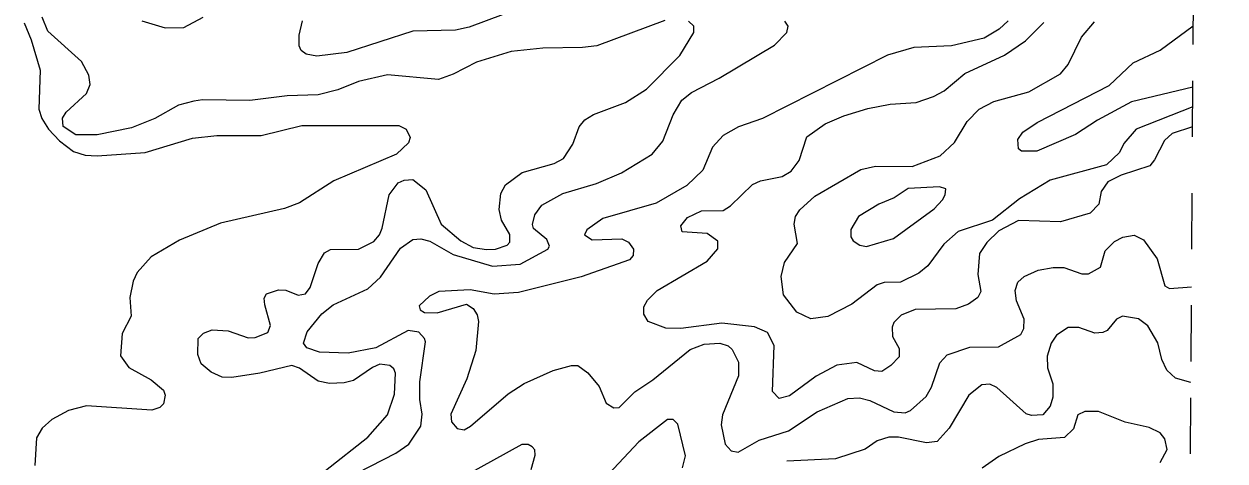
# Model space of a CAD drawing. Extents: x 577 to 602.9, y 7483.8 to 7511.6.
# Drawn here: x 600.724 to 602.863, y 7502.238 to 7503.016 of the extents above; entities that cross this region are included whole.
import ezdxf

# ---------------------------------------------------------------- set-up
doc = ezdxf.new("R2010")
doc.units = 0
doc.header["$LTSCALE"] = 0.032
doc.linetypes.add('SHORT_DASHED', pattern=[2.7, 1.5, -1.2])
for name, color, linetype, lineweight in [('1', 7, 'Continuous', 25), ('2', 7, 'Continuous', 13), ('62', 7, 'SHORT_DASHED', 13)]:
    doc.layers.add(name, color=color, linetype=linetype, lineweight=lineweight)

msp = doc.modelspace()

# ---------------------------------------------------------------- linework, layer by layer
at = {"layer": '1'}
for points in [[(601.8654, 7503.023), (601.7445, 7502.9777), (601.7191, 7502.9745), (601.6483, 7502.9737), (601.5919, 7502.9674), (601.5298, 7502.9483), (601.4885, 7502.9268), (601.4623, 7502.9173), (601.3716, 7502.926), (601.3199, 7502.9141), (601.2833, 7502.899), (601.2484, 7502.8902), (601.1927, 7502.8886), (601.1267, 7502.8799), (601.0424, 7502.8815), (601.0265, 7502.8791), (600.9995, 7502.8719), (600.9573, 7502.8481), (600.916, 7502.8314), (600.8547, 7502.8187), (600.8166, 7502.8187), (600.7943, 7502.8338), (600.7927, 7502.8489), (600.7991, 7502.8592), (600.8357, 7502.8926), (600.842, 7502.9085), (600.8396, 7502.9252), (600.8269, 7502.9499), (600.7665, 7503.0039), (600.7569, 7503.0286)], [(600.9343, 7503.0222), (600.9756, 7503.0095), (601.009, 7503.0103), (601.0432, 7503.0286)], [(601.9171, 7503.0016), (601.9171, 7503.0127), (601.9076, 7503.0214)], [(602.8058, 7502.9036), (602.6964, 7502.8775), (602.6359, 7502.8449), (602.597, 7502.8195), (602.5278, 7502.79), (602.5008, 7502.79), (602.4952, 7502.794), (602.4944, 7502.8107), (602.5031, 7502.8234), (602.5286, 7502.8409), (602.6566, 7502.9069), (602.6995, 7502.9475), (602.7473, 7502.9698), (602.8065, 7503.0131)], [(601.2611, 7502.2207), (601.3366, 7502.2803), (601.3716, 7502.3201), (601.3843, 7502.3567), (601.3859, 7502.394), (601.3827, 7502.402), (601.3756, 7502.4076), (601.3581, 7502.41), (601.3446, 7502.4044), (601.3112, 7502.3813), (601.2945, 7502.3766), (601.2682, 7502.3758), (601.2484, 7502.3797), (601.215, 7502.4028), (601.2014, 7502.4076), (601.1442, 7502.394), (601.0941, 7502.3861), (601.0774, 7502.3869), (601.0575, 7502.3956), (601.04, 7502.4107), (601.0337, 7502.4274), (601.0344, 7502.4561), (601.044, 7502.4656), (601.0591, 7502.4712), (601.0877, 7502.4696), (601.1235, 7502.4569), (601.1362, 7502.4577), (601.1585, 7502.4664), (601.1633, 7502.4791), (601.1529, 7502.5157), (601.1521, 7502.5276), (601.1561, 7502.5356), (601.1776, 7502.5427), (601.1903, 7502.542), (601.2126, 7502.5332), (601.2253, 7502.5356), (601.234, 7502.5467), (601.2484, 7502.5897), (601.2595, 7502.6087), (601.2698, 7502.6143), (601.3199, 7502.6151), (601.347, 7502.6286), (601.3573, 7502.6406), (601.3621, 7502.6525), (601.3748, 7502.7121), (601.3907, 7502.7336), (601.401, 7502.7384), (601.4169, 7502.7392), (601.44, 7502.7209), (601.467, 7502.6596), (601.502, 7502.6302), (601.5243, 7502.6183), (601.5481, 7502.6143), (601.564, 7502.6151), (601.5847, 7502.6223), (601.5895, 7502.6278), (601.5895, 7502.6413), (601.5744, 7502.6668), (601.5704, 7502.6859), (601.5736, 7502.7145), (601.5815, 7502.7296), (601.6117, 7502.7519), (601.6682, 7502.7678), (601.6849, 7502.7765), (601.7016, 7502.802), (601.7127, 7502.833), (601.7231, 7502.8457), (601.7382, 7502.8552), (601.7954, 7502.8767), (601.8328, 7502.9006), (601.8924, 7502.9602), (601.9171, 7503.0016)], [(602.7473, 7502.235), (602.76, 7502.2581), (602.756, 7502.2772), (602.7473, 7502.2875), (602.7282, 7502.297), (602.6852, 7502.3066), (602.6375, 7502.3257), (602.6137, 7502.3257), (602.6009, 7502.3201), (602.593, 7502.2947), (602.5771, 7502.2795), (602.531, 7502.2756), (602.5071, 7502.2684), (602.4602, 7502.2454), (602.4308, 7502.2247)]]:
    msp.add_lwpolyline(points, dxfattribs=at)
msp.add_lwpolyline([(602.3453, 7502.6871), (602.3597, 7502.7028), (602.3648, 7502.7121), (602.3656, 7502.7225), (602.3544, 7502.7264), (602.2988, 7502.7233), (602.2741, 7502.7066), (602.2463, 7502.6954), (602.2105, 7502.6732), (602.197, 7502.6501), (602.197, 7502.6374), (602.201, 7502.6302), (602.2129, 7502.6223), (602.2248, 7502.6199), (602.2725, 7502.6342)], close=True, dxfattribs=at)
at = {"layer": '2'}
for points in [[(601.5776, 7503.0334), (601.5171, 7503.0111), (601.4925, 7503.0055), (601.4169, 7503.0039), (601.2992, 7502.9658), (601.246, 7502.9594), (601.2269, 7502.9626), (601.2181, 7502.969), (601.2142, 7502.9777), (601.2142, 7502.9968), (601.2205, 7503.0222)], [(600.7243, 7503.0183), (600.7371, 7502.988), (600.753, 7502.934), (600.7506, 7502.8648), (600.7561, 7502.8481), (600.7681, 7502.829), (600.7872, 7502.8083), (600.8126, 7502.7893), (600.8333, 7502.7829), (600.8547, 7502.7813), (600.9398, 7502.7877), (601.0241, 7502.8131), (601.0678, 7502.8179), (601.1466, 7502.8179), (601.2189, 7502.8354), (601.3915, 7502.8354), (601.405, 7502.829), (601.4122, 7502.8139), (601.409, 7502.8044), (601.3875, 7502.7845), (601.2762, 7502.7368), (601.215, 7502.6978), (601.1879, 7502.6875), (601.0742, 7502.6612), (601.0011, 7502.631)], [(601.3366, 7502.5443), (601.3589, 7502.565), (601.3947, 7502.6167), (601.4169, 7502.6326), (601.4312, 7502.6334), (601.4471, 7502.6294), (601.4885, 7502.6056), (601.5585, 7502.5849), (601.6078, 7502.5881), (601.6571, 7502.6151), (601.6603, 7502.6207), (601.6555, 7502.6326), (601.6316, 7502.6517), (601.63, 7502.6588), (601.634, 7502.6763), (601.6467, 7502.6938), (601.6841, 7502.7145), (601.7437, 7502.732), (601.7883, 7502.7511), (601.8431, 7502.7845), (601.8622, 7502.8075), (601.8805, 7502.8545), (601.8956, 7502.8807), (601.9131, 7502.8942), (601.9624, 7502.9197), (602.061, 7502.9785), (602.0825, 7503.0016), (602.0849, 7503.0127), (602.0793, 7503.0214)], [(602.4769, 7503.0222), (602.461, 7503.0071), (602.434, 7502.9912), (602.3759, 7502.9777), (602.3091, 7502.9745), (602.2622, 7502.961), (602.0396, 7502.8481), (601.9966, 7502.833), (601.9696, 7502.8179), (601.9505, 7502.7972), (601.933, 7502.7559), (601.9044, 7502.7288), (601.8503, 7502.697), (601.7549, 7502.67), (601.7263, 7502.6493), (601.7223, 7502.6406), (601.7358, 7502.6318), (601.7891, 7502.6334), (601.801, 7502.6278), (601.8097, 7502.6151), (601.809, 7502.604), (601.8026, 7502.596), (601.7167, 7502.5658), (601.6046, 7502.538), (601.5617, 7502.5348), (601.5187, 7502.5427), (601.463, 7502.5396), (601.4464, 7502.5316)], [(602.8053, 7502.8333), (602.7687, 7502.8211), (602.7552, 7502.8091), (602.7377, 7502.7741), (602.729, 7502.7638), (602.6781, 7502.7471), (602.6542, 7502.7352), (602.6423, 7502.7177), (602.6383, 7502.6954), (602.6232, 7502.6795), (602.5699, 7502.6636), (602.4952, 7502.666), (602.4602, 7502.6477), (602.4387, 7502.627), (602.426, 7502.6072), (602.4228, 7502.5698), (602.4284, 7502.5396), (602.4228, 7502.5292), (602.4061, 7502.5173), (602.3839, 7502.5086), (602.3115, 7502.5078), (602.2861, 7502.4974), (602.2733, 7502.4847), (602.2702, 7502.476), (602.2709, 7502.4593), (602.2829, 7502.4378), (602.2829, 7502.4235), (602.2678, 7502.4076), (602.2519, 7502.3972), (602.2391, 7502.398), (602.2073, 7502.4131), (602.1716, 7502.4084), (602.135, 7502.3885), (602.0873, 7502.3535), (602.069, 7502.3487), (602.057, 7502.3614), (602.0602, 7502.4433), (602.0483, 7502.4664), (602.0252, 7502.4767), (601.9672, 7502.4831), (601.894, 7502.4736), (601.867, 7502.4744), (601.836, 7502.4863), (601.828, 7502.499), (601.828, 7502.5125), (601.8344, 7502.5245), (601.8519, 7502.5412), (601.941, 7502.5936), (601.96, 7502.6159), (601.96, 7502.6294), (601.941, 7502.6429), (601.8964, 7502.6461), (601.894, 7502.6565), (601.906, 7502.6716), (601.9306, 7502.6835), (601.9696, 7502.6843), (601.9823, 7502.6922), (602.0213, 7502.7304), (602.0356, 7502.7368), (602.0745, 7502.7447), (602.0904, 7502.7543), (602.1048, 7502.7733), (602.1183, 7502.8155), (602.1509, 7502.8386), (602.1843, 7502.8529), (602.2272, 7502.8656), (602.267, 7502.8735), (602.3131, 7502.8767), (602.3441, 7502.8871), (602.3632, 7502.8974), (602.3998, 7502.9284), (602.4705, 7502.961), (602.5079, 7502.9865), (602.5405, 7503.0191)], [(602.8056, 7502.8687), (602.7051, 7502.829), (602.6828, 7502.8036), (602.6749, 7502.7877), (602.6518, 7502.7654), (602.5516, 7502.7384), (602.4968, 7502.705), (602.4491, 7502.6668), (602.3878, 7502.6469), (602.3624, 7502.6239), (602.3338, 7502.5857), (602.3179, 7502.5722), (602.2853, 7502.5563), (602.2558, 7502.5555), (602.2439, 7502.5515), (602.1986, 7502.5173), (602.1556, 7502.495), (602.1254, 7502.4911), (602.1008, 7502.503), (602.0769, 7502.534), (602.0729, 7502.5666), (602.0785, 7502.5913), (602.1016, 7502.6254), (602.096, 7502.6596), (602.0984, 7502.6732), (602.1056, 7502.6851), (602.1326, 7502.7097), (602.2145, 7502.7574), (602.2407, 7502.763), (602.3059, 7502.7622), (602.356, 7502.7813), (602.3815, 7502.8052), (602.4037, 7502.8425), (602.4252, 7502.8648), (602.4515, 7502.8783), (602.5135, 7502.8958), (602.5699, 7502.9276), (602.5835, 7502.9443), (602.6073, 7502.9928), (602.6304, 7503.0206)], [(601.0011, 7502.631), (600.951, 7502.6016), (600.9255, 7502.5738), (600.9184, 7502.5579), (600.9128, 7502.5292), (600.9152, 7502.4958), (600.8993, 7502.4648), (600.8961, 7502.4251), (600.9112, 7502.4044), (600.951, 7502.3821), (600.9724, 7502.3638), (600.9756, 7502.3551), (600.9724, 7502.3392), (600.9661, 7502.3328), (600.9518, 7502.328), (600.8357, 7502.336), (600.8038, 7502.3273), (600.7736, 7502.3113), (600.7569, 7502.2962), (600.7466, 7502.2787), (600.7434, 7502.2294)], [(601.4464, 7502.5316), (601.4281, 7502.5141), (601.4297, 7502.507), (601.4376, 7502.5022), (601.4599, 7502.5014), (601.5124, 7502.5173), (601.5243, 7502.5093), (601.5314, 7502.4982), (601.5338, 7502.4863), (601.529, 7502.4346), (601.5131, 7502.3837), (601.4845, 7502.3209), (601.4853, 7502.3074), (601.4957, 7502.2954), (601.5084, 7502.2931), (601.5195, 7502.2994), (601.5863, 7502.3575), (601.6149, 7502.3758), (601.6666, 7502.3988), (601.6992, 7502.4076), (601.7103, 7502.4076), (601.7286, 7502.3948), (601.7485, 7502.3702), (601.7612, 7502.3408), (601.7748, 7502.332), (601.7843, 7502.3328), (601.8121, 7502.3607), (601.8439, 7502.3821), (601.9107, 7502.4362), (601.9354, 7502.4457), (601.9632, 7502.4473), (601.9783, 7502.4426), (601.9855, 7502.4362), (601.9966, 7502.4139), (601.9966, 7502.3893), (601.968, 7502.3201), (601.9656, 7502.3018), (601.9728, 7502.2676), (601.9839, 7502.2557), (601.9958, 7502.2533), (602.0332, 7502.2748), (602.0857, 7502.2915), (602.1366, 7502.3249), (602.1914, 7502.3487), (602.2121, 7502.3503), (602.2304, 7502.3455), (602.2733, 7502.3249), (602.2932, 7502.3233), (602.3028, 7502.3273), (602.3306, 7502.3527), (602.3401, 7502.3694), (602.3552, 7502.4123), (602.368, 7502.4267), (602.4085, 7502.4402), (602.4594, 7502.441), (602.4992, 7502.4632), (602.5047, 7502.4736), (602.5055, 7502.4903), (602.492, 7502.5229), (602.4896, 7502.5412), (602.4944, 7502.5563), (602.5055, 7502.5666), (602.5302, 7502.5777), (602.5572, 7502.5825), (602.5763, 7502.5825), (602.6081, 7502.5714), (602.62, 7502.5714), (602.6415, 7502.5833), (602.6495, 7502.6119), (602.6662, 7502.6286), (602.6813, 7502.6366), (602.7011, 7502.6398), (602.7178, 7502.6318), (602.7425, 7502.5976), (602.756, 7502.5499), (602.764, 7502.5451), (602.8034, 7502.5478)], [(601.3183, 7502.2167), (601.3867, 7502.2517), (601.4098, 7502.2676), (601.4312, 7502.2994), (601.4336, 7502.3209), (601.4289, 7502.3471), (601.4289, 7502.3789), (601.4392, 7502.4497), (601.4376, 7502.4561), (601.4273, 7502.4672), (601.4082, 7502.4704), (601.3509, 7502.4394), (601.3016, 7502.4298), (601.2507, 7502.4314), (601.2277, 7502.4394), (601.2221, 7502.4473), (601.2285, 7502.468), (601.2547, 7502.4998), (601.2746, 7502.5157), (601.3366, 7502.5443)], [(602.8022, 7502.3773), (602.7751, 7502.3853), (602.7592, 7502.3996), (602.7504, 7502.4187), (602.7433, 7502.4481), (602.7258, 7502.4783), (602.7091, 7502.4911), (602.6805, 7502.4958), (602.6701, 7502.4903), (602.6534, 7502.4704), (602.6455, 7502.4664), (602.6312, 7502.4656), (602.6025, 7502.4752), (602.5835, 7502.4752), (602.5628, 7502.4616), (602.5532, 7502.4473), (602.5461, 7502.4243), (602.5469, 7502.4036), (602.5564, 7502.375), (602.5564, 7502.3511), (602.5516, 7502.3352), (602.5389, 7502.3201), (602.5182, 7502.3185), (602.5087, 7502.3217), (602.457, 7502.3686), (602.4443, 7502.3742), (602.43, 7502.3734), (602.4069, 7502.3551), (602.3719, 7502.2962), (602.3505, 7502.2724), (602.3314, 7502.27), (602.2813, 7502.2803), (602.2646, 7502.2803), (602.2439, 7502.2732), (602.2224, 7502.2589), (602.1692, 7502.2414), (602.0825, 7502.2374)], [(601.8972, 7502.2255), (601.902, 7502.2469), (601.8885, 7502.3034), (601.8805, 7502.3113), (601.8702, 7502.3113), (601.8193, 7502.2716), (601.7652, 7502.2143)], [(601.6277, 7502.2223), (601.6348, 7502.2477), (601.634, 7502.2573), (601.6292, 7502.2628), (601.6221, 7502.2668), (601.611, 7502.2668), (601.51, 7502.2112)]]:
    msp.add_lwpolyline(points, dxfattribs=at)
at = {"layer": '62'}
msp.add_lwpolyline([(602.7912, 7500.7206), (602.795, 7501.2855), (602.7988, 7501.8503), (602.8025, 7502.4151), (602.8063, 7502.98), (602.8101, 7503.5448), (602.8139, 7504.1096), (602.8177, 7504.6745), (602.8215, 7505.2393), (602.8253, 7505.8041), (602.829, 7506.369), (602.8328, 7506.9338), (602.8366, 7507.4986), (602.8404, 7508.0635), (602.8441, 7508.6283), (602.8479, 7509.1931), (602.8517, 7509.758), (602.8555, 7510.3228), (602.8592, 7510.8876), (602.863, 7511.4524)], dxfattribs=at)

doc.saveas('drawing.dxf')
